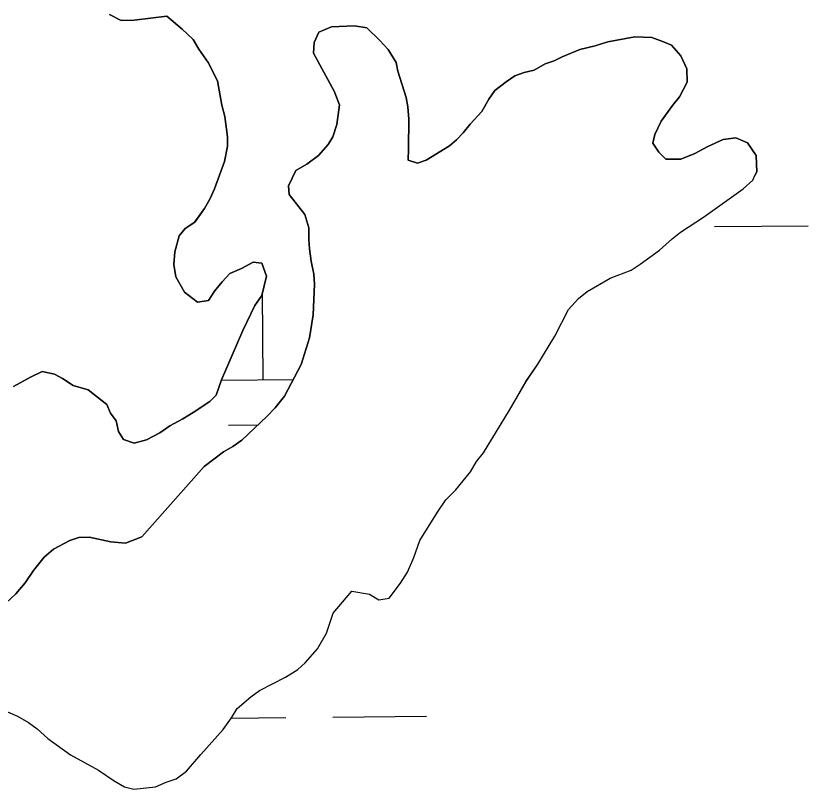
# Model space of a CAD drawing. Extents: x 3146026 to 3183936, y 897894 to 923344.
# Drawn here: x 3172279 to 3172549.6, y 907279.7 to 907543.8 of the extents above; entities that cross this region are included whole.
import ezdxf

# ---------------------------------------------------------------- set-up
doc = ezdxf.new("R2010")
doc.units = 0
for name, color, linetype in [('V-SITE-VEGE', 7, 'Continuous'), ('V-TOPO-SHOR', 7, 'Continuous'), ('V-WETL-SWMP', 7, 'Continuous')]:
    doc.layers.add(name, color=color, linetype=linetype)

msp = doc.modelspace()

# ---------------------------------------------------------------- linework, layer by layer
at = {"layer": 'V-SITE-VEGE'}
for p, q in [((3172315, 907542.19), (3172311.02, 907544.21)), ((3172330.58, 907543.7), (3172319.39, 907542.36)), ((3172335.74, 907539.28), (3172330.58, 907543.7)), ((3172319.39, 907542.36), (3172315, 907542.19)), ((3172386.83, 907539.99), (3172382.43, 907538.22)), ((3172394.62, 907540.35), (3172386.83, 907539.99)), ((3172398.81, 907539.73), (3172394.62, 907540.35)), ((3172339.51, 907535.66), (3172335.74, 907539.28)), ((3172382.43, 907538.22), (3172380.82, 907534.64)), ((3172403.17, 907535.51), (3172398.81, 907539.73)), ((3172341.49, 907532.46), (3172339.51, 907535.66)), ((3172380.82, 907534.64), (3172380.6, 907531.05)), ((3172406.15, 907532.3), (3172403.17, 907535.51)), ((3172481.2, 907534.88), (3172476.8, 907533.5)), ((3172490.39, 907536.62), (3172481.2, 907534.88)), ((3172496.18, 907536.39), (3172490.39, 907536.62)), ((3172500.16, 907534.97), (3172496.18, 907536.39)), ((3172502.95, 907533.76), (3172500.16, 907534.97)), ((3172344.66, 907527.85), (3172341.49, 907532.46)), ((3172408.92, 907527.89), (3172406.15, 907532.3)), ((3172471.61, 907532.33), (3172465.61, 907529.77)), ((3172476.8, 907533.5), (3172471.61, 907532.33)), ((3172506.12, 907530.15), (3172502.95, 907533.76)), ((3172380.6, 907531.05), (3172387.71, 907518.03)), ((3172465.61, 907529.77), (3172462.81, 907528.39)), ((3172508.09, 907525.75), (3172506.12, 907530.15)), ((3172347.82, 907521.65), (3172344.66, 907527.85)), ((3172409.5, 907524.9), (3172408.92, 907527.89)), ((3172459.81, 907527.41), (3172456, 907525.24)), ((3172462.81, 907528.39), (3172459.81, 907527.41)), ((3172412.25, 907515.9), (3172409.5, 907524.9)), ((3172452.61, 907524.46), (3172449.41, 907523.28)), ((3172456, 907525.24), (3172452.61, 907524.46)), ((3172508.27, 907521.15), (3172508.09, 907525.75)), ((3172349.37, 907513.26), (3172347.82, 907521.65)), ((3172446.4, 907521.3), (3172442.59, 907518.33)), ((3172449.41, 907523.28), (3172446.4, 907521.3)), ((3172505.65, 907516.18), (3172508.27, 907521.15)), ((3172442.59, 907518.33), (3172440.58, 907515.34)), ((3172387.71, 907518.03), (3172389.48, 907513.43)), ((3172412.83, 907512.71), (3172412.25, 907515.9)), ((3172503.23, 907513.2), (3172505.65, 907516.18)), ((3172350.34, 907509.46), (3172349.37, 907513.26)), ((3172389.48, 907513.43), (3172388.65, 907506.65)), ((3172440.58, 907515.34), (3172438.16, 907511.17)), ((3172499.41, 907507.83), (3172503.23, 907513.2)), ((3172413.2, 907508.51), (3172412.83, 907512.71)), ((3172438.16, 907511.17), (3172434.15, 907506.8)), ((3172351.3, 907502.47), (3172350.34, 907509.46)), ((3172413.14, 907498.34), (3172413.2, 907508.51)), ((3172497.19, 907503.25), (3172499.41, 907507.83)), ((3172388.65, 907506.65), (3172387.23, 907502.47)), ((3172434.15, 907506.8), (3172431.74, 907503.82)), ((3172351.28, 907499.28), (3172351.3, 907502.47)), ((3172387.23, 907502.47), (3172385.61, 907499.89)), ((3172431.74, 907503.82), (3172429.53, 907501.44)), ((3172496.58, 907500.27), (3172497.19, 907503.25)), ((3172524.93, 907502.1), (3172520.53, 907501.53)), ((3172528.91, 907500.48), (3172524.93, 907502.1)), ((3172350.26, 907494.09), (3172351.28, 907499.28)), ((3172385.61, 907499.89), (3172382.4, 907496.11)), ((3172427.12, 907499.45), (3172419.11, 907494.51)), ((3172429.53, 907501.44), (3172427.12, 907499.45)), ((3172498.56, 907497.26), (3172496.58, 907500.27)), ((3172520.53, 907501.53), (3172515.33, 907499.16)), ((3172531.88, 907496.08), (3172528.91, 907500.48)), ((3172412.93, 907494.54), (3172413.14, 907498.34)), ((3172500.94, 907494.85), (3172498.56, 907497.26)), ((3172510.93, 907496.79), (3172506.12, 907494.82)), ((3172515.33, 907499.16), (3172510.93, 907496.79)), ((3172346.81, 907484.73), (3172350.26, 907494.09)), ((3172382.4, 907496.11), (3172378.39, 907493.14)), ((3172416.11, 907493.53), (3172412.93, 907494.54)), ((3172419.11, 907494.51), (3172416.11, 907493.53)), ((3172506.12, 907494.82), (3172500.94, 907494.85)), ((3172532.05, 907490.49), (3172531.88, 907496.08)), ((3172378.39, 907493.14), (3172374.59, 907490.97)), ((3172374.59, 907490.97), (3172372.16, 907485.79)), ((3172530.63, 907487.7), (3172531.4, 907489.22)), ((3172531.4, 907489.22), (3172532.05, 907490.49)), ((3172372.16, 907485.79), (3172372.35, 907482.79)), ((3172527.42, 907484.73), (3172530.63, 907487.7)), ((3172345.2, 907481.15), (3172346.81, 907484.73)), ((3172513.8, 907475.02), (3172527.42, 907484.73)), ((3172343.39, 907477.97), (3172345.2, 907481.15)), ((3172372.35, 907482.79), (3172377.7, 907475.98)), ((3172340.16, 907473.39), (3172343.39, 907477.97)), ((3172377.7, 907475.98), (3172379.07, 907471.38)), ((3172505.99, 907469.88), (3172513.8, 907475.02)), ((3172336.76, 907471.22), (3172340.16, 907473.39)), ((3172334.75, 907468.63), (3172336.76, 907471.22)), ((3172379.07, 907471.38), (3172379.05, 907467.39)), ((3172503.18, 907467.7), (3172505.99, 907469.88)), ((3172333.32, 907463.25), (3172334.75, 907468.63)), ((3172379.05, 907467.39), (3172379.23, 907464.2)), ((3172498.77, 907463.73), (3172503.18, 907467.7)), ((3172379.23, 907464.2), (3172379.8, 907460)), ((3172332.9, 907458.87), (3172333.32, 907463.25)), ((3172492.16, 907458.98), (3172498.77, 907463.73)), ((3172333.67, 907454.67), (3172332.9, 907458.87)), ((3172360.04, 907459.71), (3172356.04, 907457.54)), ((3172363.04, 907459.3), (3172360.04, 907459.71)), ((3172364.61, 907454.9), (3172363.04, 907459.3)), ((3172379.8, 907460), (3172380.78, 907455.61)), ((3172489.15, 907457), (3172492.16, 907458.98)), ((3172356.04, 907457.54), (3172352.04, 907455.77)), ((3172481.95, 907454.25), (3172489.15, 907457)), ((3172336.64, 907449.47), (3172333.67, 907454.67)), ((3172352.04, 907455.77), (3172349.43, 907452.99)), ((3172362.97, 907448.32), (3172364.61, 907454.9)), ((3172380.78, 907455.61), (3172380.96, 907452.21)), ((3172474.14, 907449.7), (3172481.95, 907454.25)), ((3172349.43, 907452.99), (3172346.82, 907449.81)), ((3172380.96, 907452.21), (3172380.5, 907441.64)), ((3172341.01, 907446.05), (3172336.64, 907449.47)), ((3172346.82, 907449.81), (3172344.8, 907446.63)), ((3172360.56, 907444.94), (3172362.97, 907448.32)), ((3172471.14, 907447.32), (3172474.14, 907449.7)), ((3172344.8, 907446.63), (3172341.01, 907446.05)), ((3172467.72, 907443.54), (3172471.14, 907447.32)), ((3172356.52, 907436.38), (3172360.56, 907444.94)), ((3172463.08, 907434.39), (3172467.72, 907443.54)), ((3172380.5, 907441.64), (3172379.26, 907433.86)), ((3172349.24, 907419.46), (3172356.52, 907436.38)), ((3172457.24, 907424.85), (3172463.08, 907434.39)), ((3172379.26, 907433.86), (3172376.41, 907424.7)), ((3172376.41, 907424.7), (3172370.77, 907413.95)), ((3172453.21, 907418.88), (3172457.24, 907424.85)), ((3172283.99, 907420.42), (3172287.99, 907422.4)), ((3172287.99, 907422.4), (3172292.18, 907421.38)), ((3172292.18, 907421.38), (3172294.96, 907419.96)), ((3172278.19, 907417.26), (3172283.99, 907420.42)), ((3172294.96, 907419.96), (3172298.54, 907417.55)), ((3172347.42, 907414.28), (3172349.24, 907419.46)), ((3172447.57, 907409.13), (3172453.21, 907418.88)), ((3172298.54, 907417.55), (3172303.72, 907416.12)), ((3172303.72, 907416.12), (3172310.08, 907411.1)), ((3172345.21, 907412.1), (3172347.42, 907414.28)), ((3172370.77, 907413.95), (3172367.55, 907409.98)), ((3172310.08, 907411.1), (3172311.26, 907408.1)), ((3172339.6, 907408.34), (3172345.21, 907412.1)), ((3172367.55, 907409.98), (3172364.74, 907407)), ((3172311.26, 907408.1), (3172313.24, 907405.49)), ((3172336, 907406.16), (3172339.6, 907408.34)), ((3172438.71, 907394.61), (3172447.57, 907409.13)), ((3172313.24, 907405.49), (3172314.02, 907401.89)), ((3172331.59, 907403.79), (3172336, 907406.16)), ((3172364.74, 907407), (3172356.11, 907398.87)), ((3172314.02, 907401.89), (3172315.8, 907399.09)), ((3172328.19, 907401.42), (3172331.59, 907403.79)), ((3172323.58, 907399.05), (3172328.19, 907401.42)), ((3172315.8, 907399.09), (3172319.39, 907397.87)), ((3172319.39, 907397.87), (3172323.58, 907399.05)), ((3172353.11, 907396.69), (3172349.9, 907394.91)), ((3172356.11, 907398.87), (3172353.11, 907396.69)), ((3172349.9, 907394.91), (3172343.29, 907389.96)), ((3172436.3, 907391.63), (3172438.71, 907394.61)), ((3172434.28, 907388.05), (3172436.3, 907391.63)), ((3172343.29, 907389.96), (3172322, 907365.93)), ((3172429.26, 907381.9), (3172434.28, 907388.05)), ((3172425.85, 907378.52), (3172429.26, 907381.9)), ((3172423.03, 907374.35), (3172425.85, 907378.52)), ((3172416.99, 907364.6), (3172423.03, 907374.35)), ((3172297.45, 907364.67), (3172291.84, 907361.7)), ((3172300.45, 907365.65), (3172297.45, 907364.67)), ((3172304.04, 907365.83), (3172300.45, 907365.65)), ((3172311.42, 907364.19), (3172304.04, 907365.83)), ((3172316.4, 907363.77), (3172311.42, 907364.19)), ((3172322, 907365.93), (3172316.4, 907363.77)), ((3172414.96, 907358.83), (3172416.99, 907364.6)), ((3172291.84, 907361.7), (3172288.64, 907358.93)), ((3172288.64, 907358.93), (3172285.02, 907354.36)), ((3172412.74, 907353.84), (3172414.96, 907358.83)), ((3172285.02, 907354.36), (3172282.2, 907350.18)), ((3172410.32, 907350.07), (3172412.74, 907353.84)), ((3172282.2, 907350.18), (3172278.99, 907346.41)), ((3172406.5, 907344.9), (3172410.32, 907350.07)), ((3172387.32, 907339.82), (3172393.75, 907347.37)), ((3172393.75, 907347.37), (3172399.73, 907346.34)), ((3172399.73, 907346.34), (3172402.91, 907344.32)), ((3172402.91, 907344.32), (3172406.5, 907344.9)), ((3172385.08, 907333.05), (3172387.32, 907339.82)), ((3172382.06, 907327.68), (3172385.08, 907333.05)), ((3172377.84, 907322.91), (3172382.06, 907327.68)), ((3172375.24, 907320.53), (3172377.84, 907322.91)), ((3172362.22, 907313.42), (3172371.03, 907317.96)), ((3172371.03, 907317.96), (3172375.24, 907320.53)), ((3172359.22, 907311.24), (3172362.22, 907313.42)), ((3172354.61, 907307.27), (3172359.22, 907311.24)), ((3172352.59, 907304.09), (3172354.61, 907307.27)), ((3172276.17, 907306.11), (3172279.55, 907304.7)), ((3172279.55, 907304.7), (3172283.33, 907302.48)), ((3172283.33, 907302.48), (3172286.31, 907300.27)), ((3172349.78, 907300.12), (3172352.59, 907304.09)), ((3172286.31, 907300.27), (3172289.89, 907297.06)), ((3172342.14, 907291.58), (3172349.78, 907300.12)), ((3172289.89, 907297.06), (3172297.64, 907291.42)), ((3172297.64, 907291.42), (3172307.19, 907286.18)), ((3172337.32, 907285.82), (3172342.14, 907291.58)), ((3172307.19, 907286.18), (3172312.56, 907282.56)), ((3172333.72, 907283.24), (3172337.32, 907285.82)), ((3172330.32, 907282.06), (3172333.72, 907283.24)), ((3172312.56, 907282.56), (3172316.14, 907280.54)), ((3172316.14, 907280.54), (3172319.33, 907279.73)), ((3172319.33, 907279.73), (3172326.72, 907280.49)), ((3172326.72, 907280.49), (3172330.32, 907282.06))]:
    msp.add_line(p, q, dxfattribs=at)
at = {"layer": 'V-TOPO-SHOR'}
for points in [[(3172311.02, 907544.21), (3172315, 907542.19), (3172319.39, 907542.36), (3172330.58, 907543.7), (3172335.74, 907539.28), (3172339.51, 907535.66), (3172341.49, 907532.46), (3172344.66, 907527.85), (3172347.82, 907521.65), (3172349.37, 907513.26), (3172350.34, 907509.46), (3172351.3, 907502.47), (3172351.28, 907499.28), (3172350.26, 907494.09), (3172346.81, 907484.73), (3172345.2, 907481.15), (3172343.38, 907477.97), (3172340.16, 907473.39), (3172336.76, 907471.22), (3172334.75, 907468.63), (3172333.32, 907463.25), (3172332.9, 907458.87), (3172333.67, 907454.67), (3172336.64, 907449.47), (3172341.01, 907446.05), (3172344.8, 907446.63), (3172346.82, 907449.81), (3172349.43, 907452.99), (3172352.04, 907455.77), (3172356.04, 907457.54), (3172360.04, 907459.71), (3172363.04, 907459.3), (3172364.61, 907454.9), (3172362.97, 907448.32), (3172360.56, 907444.94), (3172356.52, 907436.38), (3172349.24, 907419.46)], [(3172275.58, 907343.24), (3172278.99, 907346.41), (3172282.2, 907350.18), (3172285.02, 907354.36), (3172288.64, 907358.93), (3172291.84, 907361.7), (3172297.45, 907364.67), (3172300.45, 907365.65), (3172304.04, 907365.83), (3172311.42, 907364.19), (3172316.4, 907363.77), (3172322, 907365.93), (3172343.29, 907389.96), (3172349.9, 907394.91), (3172353.11, 907396.69), (3172356.11, 907398.87), (3172364.74, 907407), (3172367.55, 907409.98), (3172370.77, 907413.95), (3172376.41, 907424.7), (3172379.26, 907433.86), (3172380.5, 907441.64), (3172380.96, 907452.21), (3172380.78, 907455.61), (3172379.8, 907460), (3172379.23, 907464.2), (3172379.05, 907467.39), (3172379.07, 907471.38), (3172377.7, 907475.98), (3172372.35, 907482.79), (3172372.16, 907485.79), (3172374.59, 907490.97), (3172378.39, 907493.14), (3172382.4, 907496.11), (3172385.61, 907499.89), (3172387.23, 907502.47), (3172388.65, 907506.65), (3172389.48, 907513.43), (3172387.71, 907518.03), (3172380.6, 907531.05), (3172380.82, 907534.64), (3172382.43, 907538.22), (3172386.83, 907539.99), (3172394.62, 907540.35), (3172398.81, 907539.73), (3172403.17, 907535.51)], [(3172403.17, 907535.51), (3172406.15, 907532.3), (3172408.92, 907527.89), (3172409.5, 907524.9), (3172412.25, 907515.9), (3172412.83, 907512.71), (3172413.2, 907508.51), (3172413.14, 907498.34), (3172412.93, 907494.54), (3172416.11, 907493.53), (3172419.11, 907494.51), (3172427.12, 907499.45), (3172429.53, 907501.44), (3172431.74, 907503.82), (3172434.15, 907506.8), (3172438.16, 907511.17), (3172440.58, 907515.34), (3172442.59, 907518.33), (3172446.4, 907521.3), (3172449.41, 907523.28), (3172452.61, 907524.46), (3172456, 907525.24), (3172459.81, 907527.41), (3172462.81, 907528.39), (3172465.61, 907529.77), (3172471.61, 907532.33), (3172476.8, 907533.5), (3172481.2, 907534.88), (3172490.39, 907536.62), (3172496.18, 907536.39), (3172500.16, 907534.97), (3172502.95, 907533.76), (3172506.12, 907530.15), (3172508.09, 907525.75), (3172508.27, 907521.15), (3172505.65, 907516.18), (3172503.23, 907513.2), (3172499.41, 907507.83), (3172497.19, 907503.25), (3172496.58, 907500.26), (3172498.56, 907497.26), (3172500.94, 907494.85), (3172506.12, 907494.82), (3172510.93, 907496.79), (3172515.33, 907499.16), (3172520.53, 907501.53), (3172524.93, 907502.1), (3172528.91, 907500.48), (3172531.88, 907496.08), (3172532.05, 907490.49), (3172531.4, 907489.22)], [(3172312.56, 907282.56), (3172316.14, 907280.54), (3172319.33, 907279.73), (3172326.72, 907280.49), (3172330.32, 907282.06), (3172333.72, 907283.24), (3172337.32, 907285.82), (3172342.14, 907291.58), (3172349.78, 907300.12), (3172352.59, 907304.09), (3172354.61, 907307.27), (3172359.22, 907311.24), (3172362.22, 907313.42), (3172371.03, 907317.96), (3172375.24, 907320.53), (3172377.84, 907322.91), (3172382.06, 907327.68), (3172385.08, 907333.05), (3172387.32, 907339.82), (3172393.75, 907347.37), (3172399.73, 907346.34), (3172402.91, 907344.32), (3172406.5, 907344.9), (3172410.32, 907350.07), (3172412.74, 907353.85), (3172414.96, 907358.83), (3172416.99, 907364.6), (3172423.03, 907374.35), (3172425.85, 907378.52), (3172429.26, 907381.9), (3172434.28, 907388.05), (3172436.3, 907391.63), (3172438.71, 907394.61), (3172447.57, 907409.13), (3172453.21, 907418.88), (3172457.24, 907424.85), (3172463.08, 907434.39), (3172467.72, 907443.55), (3172471.14, 907447.32), (3172474.14, 907449.7), (3172481.95, 907454.25), (3172489.15, 907457), (3172492.16, 907458.98), (3172498.77, 907463.73), (3172503.18, 907467.7), (3172505.99, 907469.88), (3172513.8, 907475.02), (3172527.42, 907484.73), (3172530.63, 907487.7), (3172531.4, 907489.22)], [(3172349.24, 907419.46), (3172347.42, 907414.28), (3172345.21, 907412.1), (3172339.6, 907408.34), (3172336, 907406.16), (3172331.59, 907403.79), (3172328.19, 907401.42), (3172323.58, 907399.05), (3172319.39, 907397.87), (3172315.8, 907399.09), (3172314.02, 907401.89), (3172313.24, 907405.49), (3172311.26, 907408.1), (3172310.08, 907411.1), (3172303.72, 907416.12), (3172298.54, 907417.55), (3172294.96, 907419.96), (3172292.18, 907421.38), (3172287.99, 907422.4), (3172283.99, 907420.42), (3172278.19, 907417.26)], [(3172276.17, 907306.11), (3172279.55, 907304.7), (3172283.33, 907302.48), (3172286.31, 907300.27), (3172289.89, 907297.06), (3172297.64, 907291.42), (3172307.19, 907286.18), (3172312.56, 907282.56)]]:
    msp.add_lwpolyline(points, dxfattribs=at)
at = {"layer": 'V-WETL-SWMP'}
for p, q in [((3172517.58, 907471.81), (3172549.58, 907472.13)), ((3172363.5, 907419.53), (3172363.21, 907449.26)), ((3172349.22, 907419.39), (3172373.75, 907419.64)), ((3172351.66, 907403.98), (3172361.65, 907404.08)), ((3172387.24, 907304.33), (3172419.24, 907304.65)), ((3172352.52, 907303.99), (3172371.24, 907304.17))]:
    msp.add_line(p, q, dxfattribs=at)
for points in [[(3172349.24, 907419.46), (3172356.52, 907436.38), (3172360.56, 907444.94), (3172362.97, 907448.32), (3172364.61, 907454.9), (3172363.04, 907459.3), (3172360.04, 907459.71), (3172356.04, 907457.54), (3172352.04, 907455.77), (3172349.43, 907452.99), (3172346.82, 907449.81), (3172344.8, 907446.63), (3172341.01, 907446.05), (3172336.64, 907449.47), (3172333.67, 907454.67), (3172332.9, 907458.87), (3172333.32, 907463.26), (3172334.75, 907468.64), (3172336.76, 907471.22), (3172340.16, 907473.4), (3172343.38, 907477.97), (3172345.2, 907481.15), (3172346.81, 907484.73), (3172350.26, 907494.09), (3172351.28, 907499.28), (3172351.3, 907502.47), (3172350.34, 907509.46), (3172349.37, 907513.26), (3172347.82, 907521.65), (3172344.66, 907527.85), (3172341.49, 907532.46), (3172339.51, 907535.66), (3172335.74, 907539.28), (3172330.58, 907543.7), (3172319.39, 907542.36), (3172315, 907542.19), (3172311.02, 907544.21)], [(3172393.75, 907347.37), (3172399.73, 907346.34), (3172402.91, 907344.32), (3172406.5, 907344.9), (3172410.32, 907350.07), (3172412.74, 907353.85), (3172414.96, 907358.82), (3172416.99, 907364.6), (3172423.03, 907374.35), (3172425.85, 907378.52), (3172429.26, 907381.9), (3172434.28, 907388.05), (3172436.3, 907391.63), (3172438.71, 907394.61), (3172447.57, 907409.13), (3172453.22, 907418.88), (3172457.24, 907424.85), (3172463.08, 907434.39), (3172467.72, 907443.55), (3172471.14, 907447.32), (3172474.14, 907449.7), (3172481.95, 907454.25), (3172489.15, 907457), (3172492.16, 907458.98), (3172498.77, 907463.73), (3172503.18, 907467.7), (3172505.99, 907469.88), (3172513.8, 907475.02), (3172527.42, 907484.73), (3172530.63, 907487.7), (3172531.4, 907489.22), (3172532.05, 907490.49), (3172531.88, 907496.08), (3172528.91, 907500.48), (3172524.93, 907502.1), (3172520.53, 907501.53), (3172515.33, 907499.16), (3172510.93, 907496.79), (3172506.13, 907494.82), (3172500.94, 907494.85), (3172498.56, 907497.26), (3172496.58, 907500.26), (3172497.19, 907503.25), (3172499.41, 907507.83), (3172503.23, 907513.2), (3172505.65, 907516.18), (3172508.27, 907521.15), (3172508.09, 907525.75), (3172506.12, 907530.15), (3172502.95, 907533.76), (3172500.16, 907534.97), (3172496.18, 907536.39), (3172490.39, 907536.62), (3172481.2, 907534.88), (3172476.81, 907533.5), (3172471.61, 907532.33), (3172465.61, 907529.77), (3172462.81, 907528.39), (3172459.81, 907527.41), (3172456, 907525.24), (3172452.61, 907524.46), (3172449.41, 907523.28), (3172446.4, 907521.3), (3172442.59, 907518.33), (3172440.58, 907515.34), (3172438.16, 907511.17), (3172434.15, 907506.8), (3172431.74, 907503.82), (3172429.53, 907501.44), (3172427.12, 907499.45), (3172419.11, 907494.51), (3172416.11, 907493.53), (3172412.93, 907494.54), (3172413.15, 907498.33), (3172413.2, 907508.51), (3172412.83, 907512.71), (3172412.25, 907515.9), (3172409.5, 907524.9), (3172408.92, 907527.89), (3172406.15, 907532.3), (3172403.17, 907535.51), (3172398.81, 907539.73), (3172394.62, 907540.35), (3172386.83, 907539.99), (3172382.43, 907538.22), (3172380.82, 907534.64), (3172380.6, 907531.05), (3172387.71, 907518.03), (3172389.48, 907513.43), (3172388.65, 907506.65), (3172387.22, 907502.47), (3172385.61, 907499.88), (3172382.4, 907496.11), (3172378.39, 907493.14), (3172374.59, 907490.97), (3172372.16, 907485.79), (3172372.35, 907482.8), (3172377.7, 907475.98), (3172379.07, 907471.38), (3172379.05, 907467.39), (3172379.23, 907464.2)], [(3172379.23, 907464.2), (3172379.8, 907460), (3172380.78, 907455.61), (3172380.96, 907452.21), (3172380.5, 907441.64), (3172379.26, 907433.86), (3172376.41, 907424.7), (3172370.77, 907413.95), (3172367.55, 907409.98), (3172364.74, 907407), (3172356.11, 907398.87), (3172353.11, 907396.69), (3172349.9, 907394.91), (3172343.29, 907389.96), (3172322, 907365.93), (3172316.4, 907363.76), (3172311.42, 907364.19), (3172304.04, 907365.83), (3172300.45, 907365.65), (3172297.45, 907364.67), (3172291.84, 907361.71), (3172288.64, 907358.93), (3172285.02, 907354.36), (3172282.2, 907350.18), (3172278.99, 907346.41), (3172275.58, 907343.24)], [(3172278.18, 907417.26), (3172283.99, 907420.42), (3172287.99, 907422.4), (3172292.18, 907421.38), (3172294.96, 907419.96), (3172298.54, 907417.55), (3172303.72, 907416.12), (3172310.08, 907411.1), (3172311.26, 907408.1), (3172313.24, 907405.49), (3172314.02, 907401.9), (3172315.8, 907399.09), (3172319.39, 907397.87), (3172323.58, 907399.05), (3172328.19, 907401.42), (3172331.59, 907403.79), (3172336, 907406.16), (3172339.6, 907408.34), (3172345.21, 907412.1), (3172347.42, 907414.28), (3172349.24, 907419.46)], [(3172276.17, 907306.11), (3172279.55, 907304.7), (3172283.33, 907302.48), (3172286.31, 907300.27), (3172289.89, 907297.06), (3172297.64, 907291.42), (3172307.19, 907286.18), (3172312.56, 907282.56), (3172316.14, 907280.54), (3172319.33, 907279.73), (3172326.72, 907280.49), (3172330.32, 907282.06), (3172333.72, 907283.24), (3172337.32, 907285.82), (3172342.14, 907291.58), (3172349.78, 907300.11), (3172352.59, 907304.09), (3172354.61, 907307.27), (3172359.22, 907311.24), (3172362.22, 907313.42), (3172371.03, 907317.96), (3172375.24, 907320.53), (3172377.84, 907322.91), (3172382.06, 907327.68), (3172385.08, 907333.05), (3172387.32, 907339.82), (3172393.75, 907347.37)]]:
    msp.add_lwpolyline(points, dxfattribs=at)

doc.saveas('drawing.dxf')
